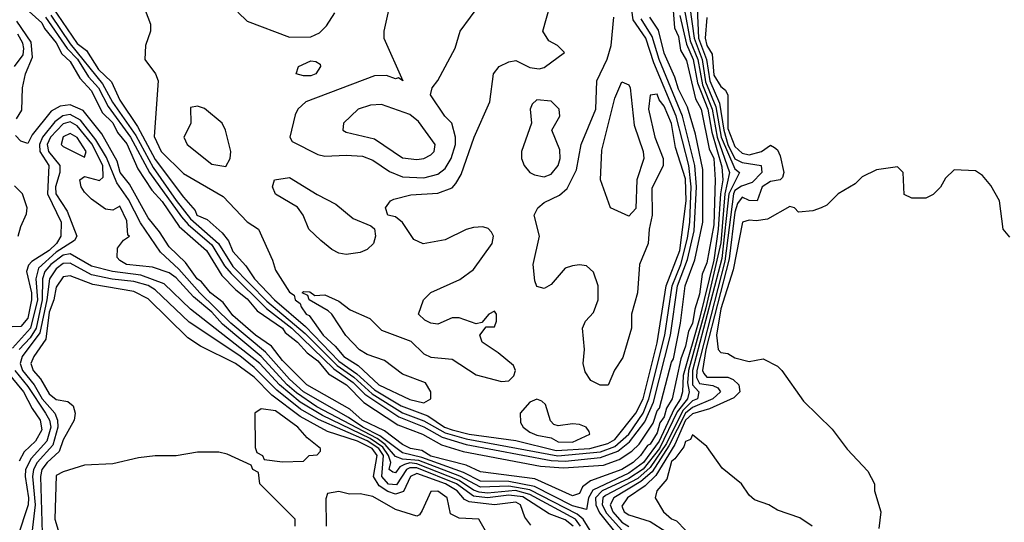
# Model space of a CAD drawing. Header units: inches. Extents: x 2380053 to 2584298, y 380219 to 546618.
# Tile 549 of 656: x 2495947 to 2498732, y 478301 to 479723. Entities that reach past the tile are written whole.
import ezdxf

# ---------------------------------------------------------------- set-up
doc = ezdxf.new("R2010")
doc.units = ezdxf.units.IN
doc.header["$MEASUREMENT"] = 0
doc.layers.add('C4497', color=7, linetype='Continuous')

msp = doc.modelspace()

# ---------------------------------------------------------------- linework, layer by layer
at = {"layer": 'C4497', "color": 2}
for points, elevation in [([(2497790.5, 479810), (2497799.3, 479699.3), (2497810, 479674.9), (2497816.3, 479636.3), (2497832.5, 479607.5), (2497858.7, 479498.7), (2497873.9, 479470), (2497897.3, 479357.3), (2497910.5, 479330), (2497914.2, 479270), (2497910, 479142), (2497890, 479034.5), (2497877.2, 479002.8), (2497870, 478946), (2497856.4, 478903.6), (2497850, 478863.6), (2497838.6, 478841.4), (2497830, 478799.5), (2497816.4, 478763.6), (2497792.6, 478650), (2497776.6, 478623.4), (2497770, 478598.7), (2497757.7, 478582.3), (2497750, 478554), (2497730, 478521.5), (2497722.3, 478517.7), (2497703.1, 478490), (2497681.7, 478470), (2497650.3, 478450), (2497561.6, 478418.4), (2497538.9, 478401.1), (2497530, 478382), (2497510, 478375.6), (2497403.7, 478423.7), (2497250, 478443.7), (2497210, 478462.3), (2497110, 478488.3), (2497084, 478504), (2497052.3, 478510), (2497030, 478520.7), (2496979.1, 478559.1), (2496915.4, 478590), (2496880.4, 478620.4), (2496758.9, 478690), (2496690, 478758.5), (2496659.3, 478799.3), (2496614.3, 478830), (2496550, 478886.3), (2496522.5, 478922.5), (2496487.1, 478950), (2496461.4, 478981.4), (2496449.1, 478990), (2496416, 479036), (2496370, 479079.7), (2496342.8, 479122.8), (2496310, 479162), (2496257.2, 479257.2), (2496231.2, 479290), (2496222.3, 479322.3), (2496179.4, 479399.4), (2496126.2, 479466.2), (2496090, 479481.6), (2496061.8, 479478.2), (2496036.1, 479463.9), (2495982.7, 479397.3), (2495970, 479372.7), (2495950, 479379.5), (2495935.1, 479395.1)], 2), ([(2496990.4, 479749.6), (2496977.1, 479690), (2496977.1, 479670), (2497030.7, 479549.3), (2497018, 479558), (2497010, 479555.3), (2496984.8, 479564.8), (2496950, 479564.2), (2496756, 479490), (2496734, 479470), (2496726.2, 479453.8), (2496711.3, 479390), (2496718, 479378), (2496790, 479341.6), (2496810, 479336.4), (2496870, 479339.6), (2496916.7, 479336.7), (2496945.7, 479325.7), (2496993, 479293), (2497030, 479278.5), (2497090, 479275.2), (2497130, 479286), (2497150, 479302), (2497167.6, 479330), (2497179.8, 479370), (2497179.1, 479390), (2497169.6, 479429.6), (2497149.2, 479450), (2497109.2, 479510), (2497114, 479530), (2497130, 479551), (2497178.3, 479641.7), (2497192.3, 479690), (2497280.7, 479810)], 22), ([(2495937.5, 479777.5), (2496010, 479713.8), (2496017.5, 479697.5), (2496050, 479657.6), (2496066.2, 479626.2), (2496090, 479604.9), (2496116.9, 479556.9), (2496150, 479521.1), (2496180.4, 479460.4), (2496210, 479431), (2496223.7, 479403.7), (2496250, 479371.3), (2496280.9, 479300.9), (2496320.6, 479240.6), (2496350, 479208.7), (2496398, 479138), (2496475.6, 479070), (2496518.6, 478998.6), (2496558, 478958), (2496590, 478933.4), (2496618.7, 478898.7), (2496690.1, 478850), (2496697.9, 478837.9), (2496732.8, 478810), (2496760.2, 478780.2), (2496790, 478758), (2496820.5, 478720.5), (2496871.7, 478690), (2496920.1, 478640.1), (2497016.2, 478576.2), (2497086.4, 478550), (2497140.2, 478520.2), (2497201.5, 478501.5), (2497419.6, 478459.6), (2497484.8, 478455.2), (2497597.7, 478462.3), (2497642, 478478), (2497678.1, 478501.9), (2497698.6, 478521.4), (2497738.8, 478581.2), (2497750, 478616.4), (2497756.6, 478623.4), (2497790, 478753.4), (2497796.3, 478763.7), (2497816, 478864), (2497828.8, 478970), (2497856.5, 479043.5), (2497878.6, 479150), (2497879.2, 479299.2), (2497858.7, 479398.7), (2497835.4, 479475.4), (2497810, 479526.3), (2497800.2, 479560.2), (2497770, 479627.8), (2497753.3, 479693.3), (2497729.1, 479730)], 2), ([(2496035.3, 479735.3), (2496090, 479654.2), (2496181.2, 479541.2), (2496209.2, 479489.2), (2496275.2, 479395.2), (2496324.5, 479304.5), (2496390, 479210.9), (2496430, 479159.3), (2496509.5, 479090), (2496550, 479024.5), (2496646, 478926), (2496754.8, 478834.8), (2496844.5, 478744.5), (2496891.8, 478711.8), (2496943.8, 478663.8), (2497030, 478610.1), (2497090, 478587.6), (2497150, 478553.5), (2497210, 478536.6), (2497468.7, 478488.7), (2497590, 478499.9), (2497630, 478515.1), (2497669.3, 478550), (2497710.2, 478609.8), (2497726.2, 478650), (2497771.5, 478830), (2497792.6, 478970), (2497816.9, 479030), (2497835.7, 479104.3), (2497842.3, 479150), (2497845.8, 479250), (2497839.7, 479310), (2497803.7, 479450), (2497740.4, 479600.3), (2497717.6, 479670), (2497681.9, 479721.9), (2497678.7, 479750)], 10), ([(2496039.3, 479759.3), (2496110, 479655.2), (2496135.9, 479635.9), (2496170, 479581.6), (2496206.7, 479546.7), (2496230, 479494.9), (2496280.6, 479420.6), (2496330, 479327), (2496410, 479220.3), (2496442.9, 479182.9), (2496448.4, 479170), (2496477.1, 479157.1), (2496519.3, 479119.3), (2496537.2, 479097.2), (2496550, 479066.7), (2496586.8, 479026.8), (2496611.4, 478990), (2496667.4, 478930), (2496755, 478855), (2496850, 478757.1), (2496900.8, 478720.8), (2496950, 478675.3), (2497025.8, 478630), (2497101.6, 478601.6), (2497148, 478570), (2497170, 478562.4), (2497218, 478550), (2497350, 478532.6), (2497463.8, 478503.8), (2497559.3, 478510), (2497610, 478523.3), (2497630, 478535.1), (2497690, 478609.3), (2497710, 478650.4), (2497750, 478808.2), (2497775.6, 478970), (2497813.8, 479070), (2497831.6, 479210), (2497830, 479272.7), (2497801.5, 479361.5), (2497790, 479429.4), (2497770, 479478), (2497755.9, 479495.9), (2497750, 479511.8), (2497730, 479509), (2497725.3, 479470), (2497743.6, 479390), (2497766.5, 479330), (2497766.5, 479310), (2497735, 479245), (2497736.2, 479170), (2497727.1, 479130), (2497724, 479090), (2497699.6, 479030), (2497694, 478950), (2497677.7, 478890), (2497676.9, 478850), (2497652.9, 478767.1), (2497629.2, 478730.8), (2497611.5, 478688.5), (2497588.5, 478688.5), (2497562.2, 478702.3), (2497546, 478726), (2497540.9, 478750), (2497544.5, 478790), (2497538.7, 478850), (2497547, 478870), (2497570, 478894), (2497583, 478930), (2497582.9, 478970), (2497570, 479008.7), (2497550, 479026), (2497530, 479029.4), (2497510, 479026.6), (2497490, 479019.3), (2497450, 478974), (2497430, 478962), (2497410, 478968), (2497404.1, 478984.1), (2497399.6, 479030), (2497417, 479110), (2497402, 479170), (2497412.3, 479190), (2497430, 479205.5), (2497473.6, 479226.4), (2497494.9, 479245.1), (2497521.8, 479298.2), (2497535.1, 479370), (2497576, 479470), (2497579.6, 479550), (2497608.4, 479611.5), (2497619.7, 479650), (2497627.6, 479730)], 14), ([(2496302, 479750), (2496317.3, 479710), (2496317.3, 479690), (2496302.8, 479650), (2496300.7, 479610), (2496331, 479570), (2496338.8, 479550), (2496327.7, 479392.3), (2496347.2, 479350), (2496410, 479287.2), (2496522.8, 479222.8), (2496590, 479150.7), (2496622, 479130), (2496662, 479042), (2496670, 479014), (2496710, 478952), (2496723.6, 478943.6), (2496726, 478930), (2496739.8, 478919.8), (2496742.8, 478910), (2496757.3, 478890), (2496765.8, 478885.8), (2496805, 478830), (2496839.5, 478799.5), (2496863.5, 478770), (2496904, 478744), (2496962.3, 478690), (2497050, 478648.3), (2497090, 478638.7), (2497109.5, 478650.5), (2497109.6, 478670), (2497095.1, 478695.1), (2497030, 478719.7), (2496978.7, 478758.7), (2496930, 478775.1), (2496908.4, 478788.4), (2496869.7, 478829.7), (2496830, 478889.2), (2496819.5, 478899.5), (2496766, 478930), (2496762, 478942), (2496746, 478950), (2496750, 478954), (2496767.3, 478952.7), (2496782, 478942), (2496810, 478944.7), (2496850, 478926), (2496881.6, 478901.6), (2496937.3, 478877.3), (2496970, 478844), (2497053, 478813), (2497090, 478777.3), (2497110, 478767.7), (2497170, 478762), (2497238.2, 478718.2), (2497310, 478699.1), (2497330, 478701), (2497344.7, 478715.3), (2497349, 478730), (2497344, 478744), (2497300.5, 478780.5), (2497255.3, 478810), (2497248.7, 478830), (2497266, 478854), (2497290, 478854), (2497295.3, 478870), (2497295.3, 478890), (2497290, 478898), (2497274, 478890), (2497254, 478866), (2497238, 478862), (2497190, 478879), (2497170, 478879), (2497130, 478861.2), (2497110, 478864), (2497092.9, 478872.9), (2497075.3, 478890), (2497089, 478930), (2497109.5, 478950.5), (2497192, 478988), (2497230, 479016), (2497283.7, 479090), (2497286.6, 479110), (2497281.5, 479121.5), (2497271.6, 479131.6), (2497256.6, 479136.6), (2497230, 479135.1), (2497210, 479129.6), (2497150, 479099.7), (2497088.2, 479088.2), (2497061.3, 479101.3), (2497030, 479149.2), (2497010, 479165.2), (2496988, 479170), (2496982, 479190), (2496995.3, 479210), (2497005.1, 479214.9), (2497052.9, 479227.1), (2497130, 479231.5), (2497170, 479247.2), (2497180.8, 479259.2), (2497195.3, 479284.7), (2497232.8, 479390), (2497277, 479490), (2497286.6, 479570), (2497302.7, 479590), (2497330, 479603.8), (2497350, 479607.7), (2497390, 479587.3), (2497416.6, 479583.4), (2497430, 479587.3), (2497488, 479630), (2497468, 479650), (2497443.3, 479663.3), (2497426.6, 479690), (2497449.3, 479770)], 18), ([(2496564.1, 479744.1), (2496590, 479718.8), (2496710, 479673.4), (2496770, 479674), (2496794.9, 479685.1), (2496814.8, 479705.2), (2496838, 479742)], 22), ([(2497827.4, 479750), (2497843.3, 479663.3), (2497864.7, 479610), (2497878.4, 479538.4), (2497905.4, 479470), (2497919.9, 479390), (2497954.2, 479290), (2497940.8, 479230), (2497930, 479091.6), (2497887.8, 478907.8), (2497838.9, 478730), (2497835.5, 478695.5), (2497840.3, 478670), (2497835.4, 478650), (2497806.8, 478613.2), (2497756.1, 478510), (2497710, 478451.2), (2497670, 478424.4), (2497594.2, 478390), (2497575.5, 478370), (2497576, 478350), (2497587.1, 478327.1), (2497640.7, 478260.7)], 10), ([(2497842.2, 479757.8), (2497854.1, 479670), (2497877, 479610), (2497886.9, 479546.9), (2497916, 479476), (2497931.2, 479390), (2497970, 479300.8), (2497983.1, 479290), (2497952.6, 479230), (2497932.5, 479047.5), (2497850.1, 478730), (2497850.1, 478690.1), (2497867.5, 478670), (2497863.6, 478650), (2497850, 478644), (2497822.8, 478617.2), (2497776.1, 478523.9), (2497730, 478455.9), (2497695, 478425), (2497603.8, 478376.2), (2497596.4, 478370), (2497594.6, 478350), (2497606.7, 478326.7), (2497650, 478278.8)], 14), ([(2497863.3, 479756.7), (2497866.4, 479670), (2497889.2, 479610), (2497898.5, 479550), (2497926.4, 479486.4), (2497938.1, 479410), (2497950, 479369.4), (2497970, 479329.5), (2497990, 479318.8), (2498044, 479310), (2498046, 479290), (2498018.2, 479261.8), (2497988.4, 479251.6), (2497970, 479239.9), (2497965.5, 479230), (2497940.8, 479039.2), (2497861.8, 478730), (2497861.3, 478710), (2497870, 478693.6), (2497907.6, 478687.6), (2497921.4, 478681.4), (2497928.9, 478670), (2497907.5, 478650), (2497850, 478625.3), (2497830, 478609.4), (2497783.3, 478516.7), (2497736, 478444), (2497704.1, 478415.9), (2497627.3, 478370), (2497616.6, 478350), (2497624.3, 478330), (2497650, 478301.6), (2497670, 478289)], 18), ([(2497814.4, 479734.4), (2497833, 479653), (2497852, 479610), (2497864.1, 479544.1), (2497893.1, 479470), (2497904.4, 479404.4), (2497933.1, 479306.9), (2497935.5, 479270), (2497928.8, 479230), (2497922.7, 479130), (2497910, 479042.3), (2497870, 478877.6), (2497823.7, 478716.3), (2497821.7, 478670), (2497815.8, 478650), (2497797.9, 478622.1), (2497755.8, 478530), (2497711.7, 478470), (2497670, 478439.7), (2497568.2, 478391.8), (2497555.9, 478370), (2497550, 478336.9), (2497510, 478347.2), (2497402.5, 478402.5), (2497330, 478416.1), (2497250, 478417.3), (2497202.1, 478442.1), (2497084, 478484), (2497030, 478496.9), (2496965.7, 478545.6), (2496917, 478570), (2496877.3, 478597.3), (2496750, 478669.9), (2496710, 478705.3), (2496641.8, 478781.8), (2496543.8, 478863.8), (2496456.3, 478950), (2496397, 479017), (2496344.9, 479064.9), (2496288.4, 479148.4), (2496254.3, 479214.3), (2496221.3, 479261.3), (2496192.4, 479332.4), (2496162.6, 479382.6), (2496118.6, 479438.6), (2496090, 479454.5), (2496069.2, 479450.8), (2496046.3, 479433.7), (2496011.2, 479390), (2496002.7, 479370), (2496003.9, 479350), (2496029.4, 479310), (2496025.7, 479230), (2496064.4, 479150), (2496063.5, 479110), (2496050.9, 479090), (2496030.1, 479070), (2495981, 479039), (2495972.1, 479027.9), (2495965.8, 479010), (2495980.1, 478950), (2495980.1, 478930), (2495970, 478878.4), (2495950, 478854.7), (2495925.8, 478854.2)], 6), ([(2495937.7, 479442.3), (2495952.9, 479467.1), (2495955.1, 479530), (2495963.1, 479570), (2495983.5, 479616.5), (2495979.1, 479659.1), (2495938.5, 479718.5)], 2), ([(2496020.3, 479730), (2496081.3, 479641.3), (2496110.5, 479610.6), (2496141.2, 479561.2), (2496170.1, 479530), (2496197.5, 479477.5), (2496260.3, 479390), (2496314.1, 479290), (2496404.9, 479164.9), (2496423.3, 479143.3), (2496490, 479086.1), (2496526.3, 479026.3), (2496544.7, 479004.7), (2496645.4, 478905.4), (2496716.9, 478850), (2496835.3, 478735.3), (2496890, 478696.7), (2496923.4, 478663.4), (2497019.2, 478599.2), (2497090, 478571.3), (2497141.4, 478541.4), (2497210, 478520.9), (2497450, 478475.6), (2497490, 478474.1), (2497590, 478484), (2497638.2, 478501.8), (2497671.3, 478528.7), (2497714.8, 478585.2), (2497739.2, 478640.8), (2497787.5, 478830), (2497807.7, 478970), (2497836, 479044), (2497854.5, 479125.5), (2497861.1, 479250), (2497856, 479310), (2497821.2, 479450), (2497755.3, 479610), (2497735.5, 479675.5), (2497705, 479725)], 6), ([(2497890, 479729), (2497886.1, 479670), (2497890.2, 479650), (2497905.1, 479625.1), (2497910, 479565.5), (2497930, 479533.7), (2497943.4, 479523.4), (2497949.3, 479509.3), (2497950, 479414.8), (2497970, 479363.9), (2497990, 479344.8), (2498010, 479340.2), (2498045.1, 479350), (2498070, 479367.7), (2498081.6, 479361.6), (2498090, 479354.8), (2498097.8, 479337.8), (2498107.8, 479290), (2498104.2, 479275.8), (2498097.3, 479270), (2498070, 479264.8), (2498046.5, 479250), (2498033, 479210), (2498010, 479211.1), (2497990, 479220.9), (2497977.3, 479202.7), (2497970, 479178), (2497953.7, 479046.3), (2497887.7, 478790), (2497878.1, 478730), (2497881.4, 478721.4), (2497890, 478711.3), (2497950, 478711), (2497964.4, 478704.4), (2497981.3, 478690), (2497984, 478670), (2497966.8, 478653.2), (2497898.2, 478621.8), (2497850, 478607.9), (2497830.1, 478590), (2497799.5, 478520.5), (2497746.4, 478433.6), (2497716, 478404), (2497665.8, 478370), (2497650, 478346), (2497656.4, 478330), (2497670, 478322), (2497730, 478303), (2497774.8, 478274.8)], 22), ([(2495932.4, 479590), (2495957, 479623), (2495959.1, 479640.9), (2495956.3, 479656.3), (2495941.5, 479681.5)], 6), ([(2497565, 478270), (2497540.4, 478310), (2497524, 478324), (2497390, 478392.9), (2497330, 478402.9), (2497250, 478400.1), (2497191.5, 478431.5), (2497075.5, 478475.5), (2497030, 478479.7), (2497010, 478486.9), (2496980.5, 478520.5), (2496957.8, 478537.8), (2496787.6, 478627.6), (2496730, 478667.2), (2496703.2, 478690), (2496630, 478769.9), (2496520.9, 478860.9), (2496490, 478894.9), (2496438.4, 478938.4), (2496390, 478992.3), (2496370, 479007), (2496322.4, 479022.4), (2496249.3, 479030), (2496230, 479041.6), (2496222.4, 479050), (2496223.3, 479076.7), (2496240.9, 479099.1), (2496258, 479110), (2496252.9, 479112.9), (2496250, 479154), (2496230, 479195.1), (2496210, 479184), (2496190, 479187), (2496150, 479214.7), (2496130, 479234.5), (2496120.5, 479250), (2496117, 479270), (2496130, 479278.7), (2496172.5, 479267.5), (2496182.7, 479277.3), (2496182.5, 479310), (2496151.1, 479371.1), (2496110, 479422.1), (2496090, 479433.5), (2496070, 479428.4), (2496034.1, 479390), (2496024.7, 479370), (2496028.3, 479350), (2496060.2, 479310), (2496060.2, 479290), (2496047.8, 479250), (2496049.6, 479229.7), (2496080.8, 479180.8), (2496108.7, 479110), (2496102, 479098), (2496050, 479064.6), (2496000.4, 479019.6), (2495992.9, 478990), (2495997.3, 478930), (2495978, 478850), (2495926.7, 478793.3)], 10), ([(2498747.3, 479107.3), (2498728, 479130), (2498718, 479210), (2498693.6, 479253.6), (2498670, 479282), (2498650, 479295.3), (2498590, 479298), (2498565.4, 479274.6), (2498551.1, 479248.9), (2498530, 479228), (2498510, 479218), (2498470, 479218), (2498448.4, 479228.4), (2498446, 479290), (2498430, 479306), (2498370, 479298), (2498330, 479278), (2498310, 479258), (2498262, 479230), (2498230, 479198), (2498214, 479190), (2498190, 479182), (2498150, 479178), (2498138, 479190), (2498125.4, 479194.6), (2498062, 479158), (2498030, 479153.3), (2498010, 479155.6), (2497991.3, 479150), (2497964.8, 479015.2), (2497930, 478904.5), (2497918, 478830), (2497922.8, 478790), (2497930, 478781), (2497950, 478778), (2497970, 478766), (2498010, 478756), (2498050, 478762.8), (2498090, 478742.8), (2498102.8, 478730), (2498163.4, 478643.4), (2498244.5, 478564.5), (2498287.5, 478507.5), (2498345.4, 478445.4), (2498364.7, 478410), (2498364.7, 478390), (2498382, 478330), (2498376.9, 478283.1)], 26), ([(2495942.9, 479110), (2495950, 479138), (2495966.5, 479173.5), (2495968.3, 479190), (2495955, 479230), (2495932.3, 479252.3)], 6), ([(2497533.5, 478290), (2497518.5, 478310), (2497390, 478379.4), (2497349.5, 478390.5), (2497270, 478383.5), (2497246.2, 478386.2), (2497230, 478391.6), (2497190, 478419.1), (2497070, 478466.3), (2497050, 478468.6), (2497035.4, 478464.6), (2497021.9, 478458.1), (2497010, 478440.4), (2497002.6, 478442.6), (2496992, 478450), (2496996.8, 478470), (2496990.4, 478490), (2496973.6, 478513.6), (2496937.8, 478537.8), (2496803.4, 478603.4), (2496740.6, 478640.6), (2496681.9, 478690), (2496626.4, 478750), (2496430, 478903.5), (2496355.5, 478975.5), (2496290, 478999.9), (2496209.9, 479009.9), (2496150, 479025.5), (2496090, 479060.2), (2496070, 479056.7), (2496034.6, 479030), (2496018.1, 479010), (2496011.6, 478990), (2496010.4, 478930), (2495993.9, 478850), (2495976.9, 478823.1), (2495945.2, 478790)], 14), ([(2497512.6, 478290), (2497490, 478307.6), (2497444.3, 478324.3), (2497370, 478373.2), (2497330, 478377.7), (2497270.1, 478369.9), (2497230, 478374.9), (2497182.8, 478410), (2497070, 478455), (2497050, 478455), (2497041.3, 478450), (2497012.9, 478407.1), (2496990, 478408.8), (2496971.1, 478430), (2496976, 478490), (2496962.3, 478510), (2496930, 478531.5), (2496791.7, 478591.7), (2496741.2, 478621.2), (2496674.5, 478674.5), (2496610, 478738.8), (2496570, 478771.9), (2496426.7, 478866.7), (2496330, 478958.6), (2496310.3, 478970.3), (2496270, 478982.5), (2496208.4, 478988.4), (2496150, 479001.3), (2496090, 479033.9), (2496070, 479033), (2496050, 479017.5), (2496031.4, 478990), (2496024, 478930), (2496003.7, 478836.4), (2495954.1, 478770), (2495947.9, 478750), (2495955.3, 478730), (2495987.9, 478690), (2496010.8, 478650), (2496046, 478610), (2496054.3, 478590), (2496055.3, 478570), (2496040.7, 478519.3), (2495996.2, 478470), (2495986.1, 478450), (2495983.4, 478430), (2495990.6, 478350), (2495980.9, 478270)], 18), ([(2497392.8, 478292.8), (2497375.6, 478315.6), (2497363.5, 478350), (2497350, 478357.3), (2497290, 478349.8), (2497218.3, 478358.3), (2497205.1, 478365.1), (2497184.1, 478390), (2497151.6, 478410), (2497070, 478438.9), (2497052.2, 478430), (2497032.4, 478387.6), (2497010, 478380.5), (2496988.1, 478388.1), (2496964, 478404), (2496948, 478430), (2496958.4, 478490), (2496943.7, 478510), (2496902.7, 478530), (2496817.8, 478557.8), (2496740, 478600), (2496660.3, 478660.3), (2496610, 478711.2), (2496557.7, 478750), (2496458.8, 478798.8), (2496422.4, 478822.4), (2496310, 478933.3), (2496270, 478953.5), (2496153.5, 478973.5), (2496090, 478998), (2496070, 478994.8), (2496050, 478966), (2496043.5, 478930), (2496030, 478895.1), (2496020.8, 478819.2), (2495987.1, 478770), (2495978.5, 478750), (2495985, 478730), (2496006.3, 478706.3), (2496030, 478664.4), (2496050, 478648), (2496082.8, 478642.8), (2496098, 478630), (2496104, 478610), (2496100.7, 478590), (2496070, 478534.5), (2496058.5, 478501.5), (2496024.3, 478470), (2496009.5, 478450), (2496005.5, 478430), (2496010.2, 478270)], 22), ([(2495909.2, 478729.2), (2495958, 478670), (2495982.4, 478622.4), (2496005.3, 478590), (2496010, 478562.7), (2495991.3, 478530), (2495960, 478500), (2495945.9, 478474.1)], 10), ([(2495932.8, 478730), (2495970, 478685), (2496020.1, 478610), (2496031.7, 478590), (2496035, 478570), (2496024.1, 478530), (2495979.1, 478480.9), (2495963.3, 478450), (2495962.1, 478430), (2495972.3, 478370), (2495970.6, 478350), (2495941, 478259)], 14), ([(2498188, 478290), (2498153.6, 478313.6), (2498090, 478335.3), (2498066, 478350), (2498024.7, 478364.7), (2498010, 478378), (2497988, 478410), (2497933.6, 478453.6), (2497890, 478515.3), (2497850, 478548), (2497844.5, 478535.5), (2497830, 478529.2), (2497825.5, 478514.5), (2497800, 478480), (2497790, 478473.1), (2497777.5, 478422.5), (2497748.5, 478390), (2497744, 478370), (2497767.7, 478330), (2497790, 478310.8), (2497804.7, 478304.7), (2497830, 478278.8)], 26), ([(2496726, 478290), (2496726, 478310), (2496626, 478410), (2496622, 478442), (2496606, 478450), (2496602, 478462), (2496533.6, 478493.6), (2496510, 478499), (2496450, 478499), (2496389.1, 478489.1), (2496330, 478489), (2496283.1, 478483.1), (2496210, 478466), (2496130, 478462.7), (2496070, 478444), (2496050, 478433.2), (2496046.3, 478310), (2496064, 478250)], 26), ([(2497268, 478270), (2497246, 478310), (2497190, 478312.7), (2497165.2, 478325.2), (2497156.2, 478370), (2497130, 478389), (2497110, 478388), (2497085.4, 478334.6), (2497078, 478322), (2497070, 478318), (2497010, 478337), (2496945.8, 478374.2), (2496910, 478381.2), (2496880.2, 478380.2), (2496850, 478388), (2496818, 478382), (2496812.7, 478367.3), (2496814, 478290)], 26)]:
    msp.add_lwpolyline(points, dxfattribs=dict(at, elevation=elevation))
for points, elevation in [([(2496750, 479563.7), (2496728.7, 479570), (2496735.3, 479590), (2496770, 479606), (2496784.7, 479604.7), (2496796.9, 479596.9), (2496798, 479590), (2496784.7, 479570), (2496770, 479563.7)], 18), ([(2497670, 479166.6), (2497618, 479190), (2497589.6, 479269.6), (2497593.4, 479353.4), (2497630, 479501), (2497650, 479546.8), (2497670, 479538.8), (2497673.7, 479530), (2497684.5, 479424.5), (2497710.3, 479350), (2497711.8, 479330), (2497692, 479270), (2497690, 479188.7)], 10), ([(2497410, 479496), (2497396.3, 479483.7), (2497390.7, 479470), (2497394.8, 479430), (2497366.4, 479350), (2497366, 479330), (2497373.4, 479310), (2497390, 479290.7), (2497403.4, 479283.4), (2497430, 479278), (2497450, 479286), (2497469.5, 479310), (2497475.8, 479330), (2497474.3, 479354.3), (2497452.3, 479410), (2497474.5, 479450), (2497472.3, 479470), (2497450, 479492)], 18), ([(2496450, 479478), (2496430, 479474), (2496430.7, 479429.3), (2496411.3, 479390), (2496421, 479370), (2496490, 479314), (2496530, 479307.3), (2496542.7, 479330), (2496543.7, 479350), (2496529.2, 479410), (2496519.3, 479430), (2496470, 479471.6)], 22), ([(2496970, 479482.9), (2496939.1, 479480.9), (2496904.7, 479470), (2496862.8, 479430), (2496861, 479410), (2496870, 479404.9), (2496950, 479385.3), (2497030, 479332), (2497070, 479327.2), (2497090, 479330.4), (2497110, 479340.5), (2497119.5, 479350), (2497122, 479370), (2497074.5, 479434.5), (2497050, 479454.7)], 26), ([(2496090, 479401.1), (2496070, 479391.1), (2496064.4, 479370), (2496070, 479364.4), (2496130, 479334), (2496135.3, 479350), (2496110, 479389.6)], 14), ([(2496870, 479058.4), (2496850, 479062), (2496830, 479072.3), (2496798.3, 479098.3), (2496765.2, 479130), (2496749, 479170), (2496732.3, 479192.3), (2496670, 479228.7), (2496662, 479250), (2496668, 479270), (2496710, 479276), (2496787.9, 479227.9), (2496841, 479201), (2496890, 479160.7), (2496939.9, 479139.9), (2496950, 479131.3), (2496953.4, 479110), (2496947.3, 479090), (2496930, 479072.7), (2496910, 479064.5)], 18), ([(2497410, 478649.6), (2497390, 478640.7), (2497362, 478610), (2497363.4, 478583.4), (2497370.5, 478570), (2497390, 478555.8), (2497410, 478547.1), (2497450, 478539.3), (2497470, 478528.4), (2497510, 478527.9), (2497559, 478550), (2497558, 478558), (2497549, 478570), (2497530, 478577.6), (2497510, 478579.7), (2497470, 478573.3), (2497457.6, 478577.6), (2497448.3, 478588.3), (2497433.9, 478633.9), (2497423.5, 478643.5)], 18), ([(2496630, 478622), (2496612, 478610), (2496612.7, 478512.7), (2496618, 478498), (2496634, 478490), (2496638, 478478), (2496690, 478472), (2496750, 478474), (2496766, 478490), (2496788, 478492), (2496798, 478502), (2496798, 478510), (2496760.1, 478540.1), (2496733.6, 478570), (2496670, 478615.8)], 26)]:
    msp.add_lwpolyline(points, close=True, dxfattribs=dict(at, elevation=elevation))

doc.saveas('drawing.dxf')
